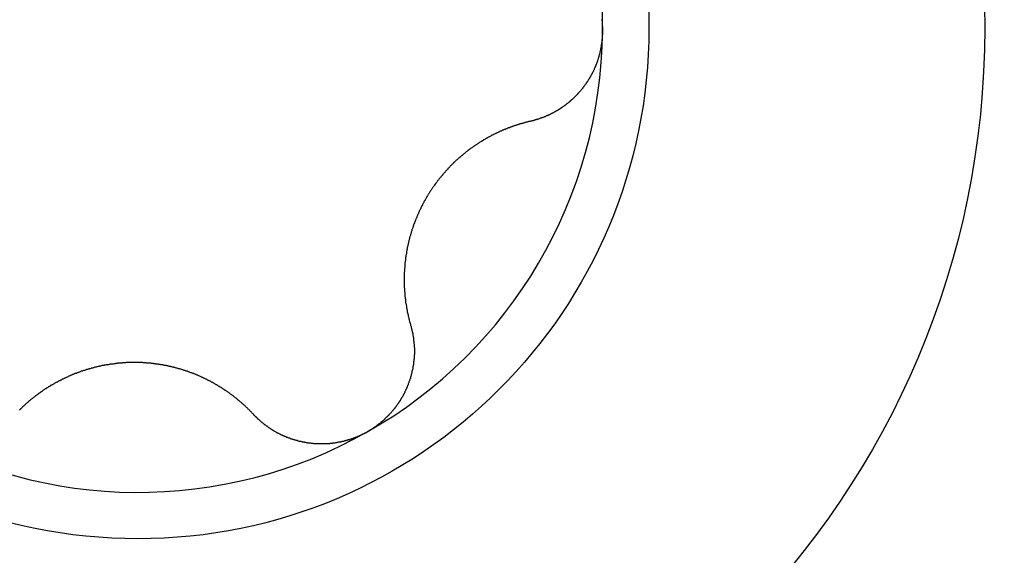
# Model space of a CAD drawing. Extents: x 1107 to 4046, y 937 to 3355.
# Tile 287 of 656: x 1151.41 to 1155.59, y 2060.97 to 2063.25. Entities that reach past the tile are written whole.
import ezdxf

# ---------------------------------------------------------------- set-up
doc = ezdxf.new("R2010")
doc.units = 0
doc.layers.add('KF_VIDA_L___C_RIGHT', color=7, linetype='CONTINUOUS')

# ---------------------------------------------------------------- blocks, each defined once
blk = doc.blocks.new('KF_VIDA_L___C_RIGHT')
at = {"layer": 'KF_VIDA_L___C_RIGHT'}
for points in [[(-432.828, 374.036, 0), (-432.828, 374.034, 0), (-432.828, 374.032, 0), (-432.827, 374.03, 0), (-432.827, 374.028, 0), (-432.827, 374.026, 0), (-432.827, 374.024, 0), (-432.826, 374.022, 0), (-432.826, 374.019, 0), (-432.826, 374.017, 0), (-432.826, 374.015, 0), (-432.826, 374.013, 0), (-432.826, 374.011, 0), (-432.826, 374.009, 0), (-432.825, 374.007, 0), (-432.825, 374.005, 0), (-432.825, 374.002, 0), (-432.825, 374, 0), (-432.825, 373.998, 0), (-432.825, 373.996, 0), (-432.825, 373.994, 0), (-432.825, 373.992, 0), (-432.825, 373.99, 0), (-432.825, 373.988, 0), (-432.825, 373.985, 0)], [(-432.825, 373.985, 0), (-432.825, 373.983, 0), (-432.825, 373.981, 0), (-432.825, 373.979, 0), (-432.825, 373.977, 0), (-432.825, 373.975, 0), (-432.825, 373.973, 0), (-432.825, 373.971, 0), (-432.826, 373.969, 0), (-432.826, 373.966, 0), (-432.826, 373.964, 0), (-432.826, 373.962, 0), (-432.826, 373.96, 0), (-432.826, 373.958, 0), (-432.826, 373.956, 0), (-432.827, 373.954, 0), (-432.827, 373.952, 0), (-432.827, 373.949, 0), (-432.827, 373.947, 0), (-432.827, 373.945, 0), (-432.828, 373.943, 0), (-432.828, 373.941, 0), (-432.828, 373.939, 0), (-432.829, 373.937, 0), (-432.829, 373.935, 0), (-432.829, 373.932, 0), (-432.829, 373.93, 0), (-432.83, 373.928, 0), (-432.83, 373.926, 0), (-432.83, 373.924, 0), (-432.831, 373.922, 0), (-432.831, 373.92, 0), (-432.832, 373.918, 0), (-432.832, 373.915, 0), (-432.832, 373.913, 0), (-432.833, 373.911, 0), (-432.833, 373.909, 0), (-432.834, 373.907, 0), (-432.834, 373.905, 0), (-432.835, 373.903, 0), (-432.835, 373.901, 0), (-432.836, 373.899, 0), (-432.836, 373.896, 0), (-432.837, 373.894, 0), (-432.837, 373.892, 0), (-432.838, 373.89, 0), (-432.838, 373.888, 0), (-432.839, 373.886, 0), (-432.839, 373.884, 0), (-432.84, 373.882, 0), (-432.84, 373.88, 0), (-432.841, 373.878, 0), (-432.842, 373.876, 0), (-432.842, 373.874, 0), (-432.843, 373.871, 0), (-432.844, 373.869, 0), (-432.844, 373.867, 0), (-432.845, 373.865, 0), (-432.846, 373.863, 0), (-432.846, 373.861, 0), (-432.847, 373.859, 0), (-432.848, 373.857, 0), (-432.848, 373.855, 0), (-432.849, 373.853, 0), (-432.85, 373.851, 0), (-432.851, 373.849, 0), (-432.851, 373.847, 0), (-432.852, 373.845, 0), (-432.853, 373.843, 0), (-432.854, 373.841, 0), (-432.855, 373.839, 0), (-432.855, 373.837, 0), (-432.856, 373.835, 0), (-432.857, 373.833, 0), (-432.858, 373.831, 0), (-432.859, 373.829, 0), (-432.86, 373.827, 0), (-432.86, 373.825, 0), (-432.861, 373.823, 0), (-432.862, 373.821, 0), (-432.863, 373.819, 0), (-432.864, 373.817, 0), (-432.865, 373.815, 0), (-432.866, 373.813, 0), (-432.867, 373.811, 0), (-432.868, 373.809, 0), (-432.869, 373.807, 0), (-432.87, 373.806, 0), (-432.871, 373.804, 0), (-432.872, 373.802, 0), (-432.873, 373.8, 0), (-432.874, 373.798, 0), (-432.875, 373.796, 0), (-432.876, 373.794, 0), (-432.877, 373.792, 0), (-432.878, 373.791, 0), (-432.879, 373.789, 0), (-432.88, 373.787, 0), (-432.881, 373.785, 0), (-432.883, 373.783, 0), (-432.884, 373.781, 0), (-432.885, 373.78, 0), (-432.886, 373.778, 0), (-432.887, 373.776, 0), (-432.888, 373.774, 0), (-432.889, 373.772, 0), (-432.891, 373.771, 0), (-432.892, 373.769, 0), (-432.893, 373.767, 0), (-432.894, 373.765, 0), (-432.895, 373.764, 0), (-432.897, 373.762, 0), (-432.898, 373.76, 0), (-432.899, 373.758, 0), (-432.9, 373.757, 0), (-432.902, 373.755, 0), (-432.903, 373.753, 0), (-432.904, 373.752, 0), (-432.905, 373.75, 0), (-432.907, 373.748, 0), (-432.908, 373.746, 0), (-432.909, 373.745, 0), (-432.911, 373.743, 0), (-432.912, 373.742, 0), (-432.913, 373.74, 0), (-432.915, 373.738, 0), (-432.916, 373.737, 0), (-432.917, 373.735, 0), (-432.919, 373.733, 0), (-432.92, 373.732, 0), (-432.921, 373.73, 0), (-432.923, 373.729, 0), (-432.924, 373.727, 0), (-432.925, 373.726, 0), (-432.927, 373.724, 0), (-432.928, 373.722, 0), (-432.93, 373.721, 0), (-432.931, 373.719, 0), (-432.932, 373.718, 0), (-432.934, 373.716, 0), (-432.935, 373.715, 0), (-432.937, 373.713, 0), (-432.938, 373.712, 0), (-432.94, 373.71, 0), (-432.941, 373.709, 0), (-432.942, 373.708, 0), (-432.944, 373.706, 0), (-432.945, 373.705, 0), (-432.947, 373.703, 0), (-432.948, 373.702, 0), (-432.95, 373.7, 0), (-432.951, 373.699, 0), (-432.953, 373.698, 0), (-432.954, 373.696, 0), (-432.956, 373.695, 0), (-432.957, 373.694, 0), (-432.959, 373.692, 0), (-432.96, 373.691, 0), (-432.962, 373.69, 0), (-432.963, 373.688, 0), (-432.965, 373.687, 0), (-432.966, 373.686, 0), (-432.968, 373.684, 0), (-432.969, 373.683, 0), (-432.971, 373.682, 0), (-432.972, 373.681, 0), (-432.974, 373.679, 0), (-432.976, 373.678, 0), (-432.977, 373.677, 0), (-432.979, 373.676, 0), (-432.98, 373.675, 0), (-432.982, 373.673, 0), (-432.983, 373.672, 0), (-432.985, 373.671, 0), (-432.987, 373.67, 0), (-432.988, 373.669, 0), (-432.99, 373.667, 0), (-432.991, 373.666, 0), (-432.993, 373.665, 0), (-432.995, 373.664, 0), (-432.996, 373.663, 0), (-432.998, 373.662, 0), (-432.999, 373.661, 0), (-433.001, 373.66, 0), (-433.003, 373.659, 0), (-433.004, 373.657, 0), (-433.006, 373.656, 0), (-433.008, 373.655, 0), (-433.009, 373.654, 0), (-433.011, 373.653, 0), (-433.013, 373.652, 0), (-433.014, 373.651, 0), (-433.016, 373.65, 0), (-433.018, 373.649, 0), (-433.02, 373.648, 0), (-433.021, 373.647, 0), (-433.023, 373.646, 0), (-433.025, 373.645, 0), (-433.026, 373.644, 0), (-433.028, 373.643, 0), (-433.03, 373.642, 0), (-433.032, 373.641, 0), (-433.033, 373.64, 0), (-433.035, 373.639, 0), (-433.037, 373.638, 0), (-433.039, 373.638, 0), (-433.04, 373.637, 0), (-433.042, 373.636, 0), (-433.044, 373.635, 0), (-433.046, 373.634, 0), (-433.048, 373.633, 0), (-433.049, 373.632, 0), (-433.051, 373.631, 0), (-433.053, 373.631, 0), (-433.055, 373.63, 0), (-433.057, 373.629, 0), (-433.058, 373.628, 0), (-433.06, 373.627, 0), (-433.062, 373.626, 0), (-433.064, 373.626, 0), (-433.066, 373.625, 0), (-433.068, 373.624, 0), (-433.069, 373.623, 0), (-433.071, 373.623, 0), (-433.073, 373.622, 0), (-433.075, 373.621, 0), (-433.077, 373.62, 0), (-433.079, 373.62, 0), (-433.08, 373.619, 0), (-433.082, 373.618, 0), (-433.084, 373.618, 0), (-433.086, 373.617, 0), (-433.088, 373.616, 0), (-433.09, 373.616, 0), (-433.092, 373.615, 0), (-433.094, 373.614, 0), (-433.095, 373.614, 0), (-433.097, 373.613, 0), (-433.099, 373.612, 0), (-433.101, 373.612, 0), (-433.103, 373.611, 0), (-433.105, 373.611, 0), (-433.107, 373.61, 0), (-433.109, 373.609, 0), (-433.111, 373.609, 0), (-433.113, 373.608, 0), (-433.114, 373.608, 0), (-433.116, 373.607, 0), (-433.118, 373.607, 0), (-433.12, 373.606, 0), (-433.122, 373.606, 0), (-433.124, 373.605, 0), (-433.126, 373.605, 0), (-433.128, 373.604, 0), (-433.13, 373.604, 0), (-433.132, 373.603, 0)], [(-433.132, 373.603, 0), (-433.134, 373.603, 0), (-433.136, 373.602, 0), (-433.139, 373.602, 0), (-433.141, 373.601, 0), (-433.143, 373.601, 0), (-433.146, 373.6, 0), (-433.148, 373.599, 0), (-433.15, 373.599, 0), (-433.153, 373.598, 0), (-433.155, 373.598, 0), (-433.157, 373.597, 0), (-433.16, 373.596, 0), (-433.162, 373.596, 0), (-433.164, 373.595, 0), (-433.167, 373.594, 0), (-433.169, 373.594, 0), (-433.171, 373.593, 0), (-433.174, 373.592, 0), (-433.176, 373.592, 0), (-433.178, 373.591, 0), (-433.181, 373.59, 0), (-433.183, 373.59, 0), (-433.185, 373.589, 0), (-433.187, 373.588, 0), (-433.19, 373.587, 0), (-433.192, 373.587, 0), (-433.194, 373.586, 0), (-433.197, 373.585, 0), (-433.199, 373.584, 0), (-433.201, 373.584, 0), (-433.203, 373.583, 0), (-433.206, 373.582, 0), (-433.208, 373.581, 0), (-433.21, 373.58, 0), (-433.212, 373.58, 0), (-433.215, 373.579, 0), (-433.217, 373.578, 0), (-433.219, 373.577, 0), (-433.221, 373.576, 0), (-433.224, 373.575, 0), (-433.226, 373.575, 0), (-433.228, 373.574, 0), (-433.23, 373.573, 0), (-433.232, 373.572, 0), (-433.235, 373.571, 0), (-433.237, 373.57, 0), (-433.239, 373.569, 0), (-433.241, 373.568, 0), (-433.243, 373.568, 0), (-433.246, 373.567, 0), (-433.248, 373.566, 0), (-433.25, 373.565, 0), (-433.252, 373.564, 0), (-433.254, 373.563, 0), (-433.256, 373.562, 0), (-433.259, 373.561, 0), (-433.261, 373.56, 0), (-433.263, 373.559, 0), (-433.265, 373.558, 0), (-433.267, 373.557, 0), (-433.269, 373.556, 0), (-433.271, 373.555, 0), (-433.274, 373.554, 0), (-433.276, 373.553, 0), (-433.278, 373.552, 0), (-433.28, 373.551, 0), (-433.282, 373.55, 0), (-433.284, 373.549, 0), (-433.286, 373.548, 0), (-433.288, 373.547, 0), (-433.29, 373.546, 0), (-433.293, 373.545, 0), (-433.295, 373.544, 0), (-433.297, 373.543, 0), (-433.299, 373.541, 0), (-433.301, 373.54, 0), (-433.303, 373.539, 0), (-433.305, 373.538, 0), (-433.307, 373.537, 0), (-433.31, 373.536, 0), (-433.312, 373.535, 0), (-433.314, 373.533, 0), (-433.316, 373.532, 0), (-433.318, 373.531, 0), (-433.32, 373.53, 0), (-433.322, 373.529, 0), (-433.324, 373.527, 0), (-433.326, 373.526, 0), (-433.329, 373.525, 0), (-433.331, 373.524, 0), (-433.333, 373.522, 0), (-433.335, 373.521, 0), (-433.337, 373.52, 0), (-433.339, 373.518, 0), (-433.341, 373.517, 0), (-433.343, 373.516, 0), (-433.346, 373.514, 0), (-433.348, 373.513, 0), (-433.35, 373.512, 0), (-433.352, 373.51, 0), (-433.354, 373.509, 0), (-433.356, 373.508, 0), (-433.358, 373.506, 0), (-433.36, 373.505, 0), (-433.362, 373.503, 0), (-433.365, 373.502, 0), (-433.367, 373.501, 0), (-433.369, 373.499, 0), (-433.371, 373.498, 0), (-433.373, 373.496, 0), (-433.375, 373.495, 0), (-433.377, 373.493, 0), (-433.379, 373.492, 0), (-433.381, 373.49, 0), (-433.383, 373.489, 0), (-433.386, 373.487, 0), (-433.388, 373.486, 0), (-433.39, 373.484, 0), (-433.392, 373.483, 0), (-433.394, 373.481, 0), (-433.396, 373.48, 0), (-433.398, 373.478, 0), (-433.4, 373.476, 0), (-433.402, 373.475, 0), (-433.404, 373.473, 0), (-433.406, 373.472, 0), (-433.408, 373.47, 0), (-433.41, 373.468, 0), (-433.412, 373.467, 0), (-433.414, 373.465, 0), (-433.416, 373.463, 0), (-433.418, 373.462, 0), (-433.42, 373.46, 0), (-433.422, 373.458, 0), (-433.424, 373.457, 0), (-433.426, 373.455, 0), (-433.428, 373.453, 0), (-433.43, 373.452, 0), (-433.432, 373.45, 0), (-433.434, 373.448, 0), (-433.436, 373.446, 0), (-433.438, 373.445, 0), (-433.44, 373.443, 0), (-433.442, 373.441, 0), (-433.444, 373.439, 0), (-433.446, 373.438, 0), (-433.448, 373.436, 0), (-433.45, 373.434, 0), (-433.452, 373.432, 0), (-433.454, 373.43, 0), (-433.456, 373.429, 0), (-433.458, 373.427, 0), (-433.459, 373.425, 0), (-433.461, 373.423, 0), (-433.463, 373.421, 0), (-433.465, 373.419, 0), (-433.467, 373.417, 0), (-433.469, 373.415, 0), (-433.471, 373.414, 0), (-433.473, 373.412, 0), (-433.474, 373.41, 0), (-433.476, 373.408, 0), (-433.478, 373.406, 0), (-433.48, 373.404, 0), (-433.482, 373.402, 0), (-433.483, 373.4, 0), (-433.485, 373.398, 0), (-433.487, 373.396, 0), (-433.489, 373.394, 0), (-433.491, 373.392, 0), (-433.492, 373.39, 0), (-433.494, 373.388, 0), (-433.496, 373.386, 0), (-433.498, 373.384, 0), (-433.499, 373.382, 0), (-433.501, 373.38, 0), (-433.503, 373.378, 0), (-433.505, 373.376, 0), (-433.506, 373.374, 0), (-433.508, 373.372, 0), (-433.51, 373.37, 0), (-433.511, 373.368, 0), (-433.513, 373.366, 0), (-433.515, 373.364, 0), (-433.516, 373.362, 0), (-433.518, 373.36, 0), (-433.52, 373.358, 0), (-433.521, 373.356, 0), (-433.523, 373.354, 0), (-433.525, 373.352, 0), (-433.526, 373.35, 0), (-433.528, 373.347, 0), (-433.529, 373.345, 0), (-433.531, 373.343, 0), (-433.532, 373.341, 0), (-433.534, 373.339, 0), (-433.536, 373.337, 0), (-433.537, 373.335, 0), (-433.539, 373.333, 0), (-433.54, 373.331, 0), (-433.542, 373.328, 0), (-433.543, 373.326, 0), (-433.545, 373.324, 0), (-433.546, 373.322, 0), (-433.548, 373.32, 0), (-433.549, 373.318, 0), (-433.551, 373.316, 0), (-433.552, 373.313, 0), (-433.553, 373.311, 0), (-433.555, 373.309, 0), (-433.556, 373.307, 0), (-433.558, 373.305, 0), (-433.559, 373.303, 0), (-433.561, 373.3, 0), (-433.562, 373.298, 0), (-433.563, 373.296, 0), (-433.565, 373.294, 0), (-433.566, 373.292, 0), (-433.567, 373.289, 0), (-433.569, 373.287, 0), (-433.57, 373.285, 0), (-433.571, 373.283, 0), (-433.573, 373.281, 0), (-433.574, 373.279, 0), (-433.575, 373.276, 0), (-433.576, 373.274, 0), (-433.578, 373.272, 0), (-433.579, 373.27, 0), (-433.58, 373.267, 0), (-433.581, 373.265, 0), (-433.583, 373.263, 0), (-433.584, 373.261, 0), (-433.585, 373.258, 0), (-433.586, 373.256, 0), (-433.588, 373.254, 0), (-433.589, 373.252, 0), (-433.59, 373.249, 0), (-433.591, 373.247, 0), (-433.592, 373.245, 0), (-433.594, 373.242, 0), (-433.595, 373.24, 0), (-433.596, 373.238, 0), (-433.597, 373.235, 0), (-433.598, 373.233, 0), (-433.599, 373.231, 0), (-433.6, 373.228, 0), (-433.602, 373.226, 0), (-433.603, 373.224, 0), (-433.604, 373.221, 0), (-433.605, 373.219, 0), (-433.606, 373.217, 0), (-433.607, 373.214, 0), (-433.608, 373.212, 0), (-433.609, 373.209, 0), (-433.61, 373.207, 0), (-433.611, 373.204, 0), (-433.612, 373.202, 0), (-433.613, 373.2, 0), (-433.614, 373.197, 0), (-433.615, 373.195, 0), (-433.616, 373.192, 0), (-433.617, 373.19, 0), (-433.618, 373.187, 0), (-433.619, 373.185, 0), (-433.62, 373.183, 0), (-433.621, 373.18, 0), (-433.622, 373.178, 0), (-433.623, 373.175, 0), (-433.624, 373.173, 0), (-433.625, 373.17, 0), (-433.626, 373.168, 0), (-433.627, 373.165, 0), (-433.628, 373.163, 0), (-433.629, 373.16, 0), (-433.63, 373.158, 0), (-433.63, 373.155, 0), (-433.631, 373.153, 0), (-433.632, 373.15, 0), (-433.633, 373.148, 0), (-433.634, 373.145, 0), (-433.635, 373.143, 0), (-433.636, 373.14, 0), (-433.636, 373.138, 0), (-433.637, 373.135, 0), (-433.638, 373.132, 0), (-433.639, 373.13, 0), (-433.639, 373.127, 0), (-433.64, 373.125, 0), (-433.641, 373.122, 0), (-433.642, 373.12, 0), (-433.642, 373.117, 0), (-433.643, 373.115, 0), (-433.644, 373.112, 0), (-433.645, 373.11, 0), (-433.645, 373.107, 0), (-433.646, 373.104, 0), (-433.647, 373.102, 0), (-433.647, 373.099, 0), (-433.648, 373.097, 0), (-433.649, 373.094, 0), (-433.649, 373.092, 0), (-433.65, 373.089, 0), (-433.65, 373.086, 0), (-433.651, 373.084, 0), (-433.652, 373.081, 0), (-433.652, 373.079, 0), (-433.653, 373.076, 0), (-433.653, 373.074, 0), (-433.654, 373.071, 0), (-433.654, 373.068, 0), (-433.655, 373.066, 0), (-433.655, 373.063, 0), (-433.656, 373.061, 0), (-433.656, 373.058, 0), (-433.657, 373.056, 0), (-433.657, 373.053, 0), (-433.658, 373.05, 0), (-433.658, 373.048, 0), (-433.659, 373.045, 0), (-433.659, 373.043, 0), (-433.659, 373.04, 0), (-433.66, 373.038, 0), (-433.66, 373.035, 0), (-433.661, 373.032, 0), (-433.661, 373.03, 0), (-433.661, 373.027, 0), (-433.662, 373.025, 0), (-433.662, 373.022, 0), (-433.662, 373.02, 0), (-433.663, 373.017, 0), (-433.663, 373.015, 0), (-433.663, 373.012, 0), (-433.664, 373.009, 0), (-433.664, 373.007, 0), (-433.664, 373.004, 0), (-433.665, 373.002, 0), (-433.665, 372.999, 0), (-433.665, 372.997, 0), (-433.665, 372.994, 0), (-433.666, 372.992, 0), (-433.666, 372.989, 0), (-433.666, 372.987, 0), (-433.666, 372.984, 0), (-433.666, 372.982, 0), (-433.667, 372.979, 0), (-433.667, 372.977, 0), (-433.667, 372.974, 0), (-433.667, 372.971, 0), (-433.667, 372.969, 0), (-433.667, 372.966, 0), (-433.667, 372.964, 0), (-433.668, 372.961, 0), (-433.668, 372.959, 0), (-433.668, 372.956, 0), (-433.668, 372.954, 0), (-433.668, 372.952, 0), (-433.668, 372.949, 0), (-433.668, 372.947, 0), (-433.668, 372.944, 0), (-433.668, 372.942, 0), (-433.668, 372.939, 0), (-433.668, 372.937, 0), (-433.668, 372.934, 0), (-433.668, 372.932, 0), (-433.668, 372.929, 0), (-433.668, 372.927, 0), (-433.668, 372.925, 0), (-433.668, 372.922, 0), (-433.668, 372.92, 0), (-433.668, 372.917, 0), (-433.668, 372.915, 0), (-433.668, 372.913, 0), (-433.668, 372.91, 0), (-433.668, 372.908, 0), (-433.668, 372.905, 0), (-433.668, 372.903, 0), (-433.668, 372.901, 0), (-433.668, 372.898, 0), (-433.668, 372.896, 0), (-433.667, 372.894, 0), (-433.667, 372.891, 0), (-433.667, 372.889, 0), (-433.667, 372.887, 0), (-433.667, 372.884, 0), (-433.667, 372.882, 0), (-433.667, 372.88, 0), (-433.666, 372.877, 0), (-433.666, 372.875, 0), (-433.666, 372.873, 0), (-433.666, 372.87, 0), (-433.666, 372.868, 0), (-433.665, 372.866, 0), (-433.665, 372.863, 0), (-433.665, 372.861, 0), (-433.665, 372.858, 0), (-433.664, 372.856, 0), (-433.664, 372.854, 0), (-433.664, 372.851, 0), (-433.664, 372.849, 0), (-433.663, 372.847, 0), (-433.663, 372.844, 0), (-433.663, 372.842, 0), (-433.663, 372.84, 0), (-433.662, 372.837, 0), (-433.662, 372.835, 0), (-433.662, 372.833, 0), (-433.661, 372.83, 0), (-433.661, 372.828, 0), (-433.66, 372.825, 0), (-433.66, 372.823, 0), (-433.66, 372.821, 0), (-433.659, 372.818, 0), (-433.659, 372.816, 0), (-433.659, 372.814, 0), (-433.658, 372.811, 0), (-433.658, 372.809, 0), (-433.657, 372.807, 0), (-433.657, 372.804, 0), (-433.656, 372.802, 0), (-433.656, 372.8, 0), (-433.656, 372.797, 0), (-433.655, 372.795, 0), (-433.655, 372.792, 0), (-433.654, 372.79, 0), (-433.654, 372.788, 0), (-433.653, 372.785, 0), (-433.653, 372.783, 0), (-433.652, 372.781, 0), (-433.652, 372.778, 0), (-433.651, 372.776, 0), (-433.651, 372.774, 0), (-433.65, 372.771, 0), (-433.649, 372.769, 0), (-433.649, 372.767, 0), (-433.648, 372.764, 0), (-433.648, 372.762, 0), (-433.647, 372.76, 0), (-433.647, 372.757, 0), (-433.646, 372.755, 0), (-433.645, 372.753, 0), (-433.645, 372.75, 0), (-433.644, 372.748, 0), (-433.643, 372.746, 0), (-433.643, 372.743, 0), (-433.642, 372.741, 0), (-433.642, 372.739, 0), (-433.641, 372.736, 0)], [(-433.641, 372.736, 0), (-433.64, 372.734, 0), (-433.64, 372.733, 0), (-433.639, 372.731, 0), (-433.639, 372.729, 0), (-433.638, 372.727, 0), (-433.638, 372.725, 0), (-433.637, 372.723, 0), (-433.637, 372.721, 0), (-433.636, 372.719, 0), (-433.636, 372.717, 0), (-433.635, 372.715, 0), (-433.635, 372.713, 0), (-433.634, 372.711, 0), (-433.634, 372.709, 0), (-433.634, 372.708, 0), (-433.633, 372.706, 0), (-433.633, 372.704, 0), (-433.632, 372.702, 0), (-433.632, 372.7, 0), (-433.632, 372.698, 0), (-433.631, 372.696, 0), (-433.631, 372.694, 0), (-433.631, 372.692, 0), (-433.63, 372.69, 0), (-433.63, 372.688, 0), (-433.63, 372.686, 0), (-433.629, 372.684, 0), (-433.629, 372.682, 0), (-433.629, 372.68, 0), (-433.629, 372.678, 0), (-433.628, 372.676, 0), (-433.628, 372.674, 0), (-433.628, 372.672, 0), (-433.628, 372.67, 0), (-433.627, 372.668, 0), (-433.627, 372.666, 0), (-433.627, 372.664, 0), (-433.627, 372.662, 0), (-433.627, 372.66, 0), (-433.627, 372.658, 0), (-433.626, 372.656, 0), (-433.626, 372.654, 0), (-433.626, 372.652, 0), (-433.626, 372.65, 0), (-433.626, 372.648, 0), (-433.626, 372.646, 0), (-433.626, 372.644, 0), (-433.626, 372.642, 0), (-433.625, 372.64, 0), (-433.625, 372.638, 0), (-433.625, 372.636, 0), (-433.625, 372.634, 0), (-433.625, 372.633, 0), (-433.625, 372.631, 0), (-433.625, 372.629, 0), (-433.625, 372.627, 0), (-433.625, 372.625, 0), (-433.625, 372.623, 0), (-433.625, 372.621, 0), (-433.625, 372.619, 0), (-433.625, 372.617, 0), (-433.625, 372.615, 0), (-433.625, 372.613, 0), (-433.625, 372.611, 0), (-433.626, 372.609, 0), (-433.626, 372.607, 0), (-433.626, 372.605, 0), (-433.626, 372.603, 0), (-433.626, 372.601, 0), (-433.626, 372.599, 0), (-433.626, 372.597, 0), (-433.626, 372.595, 0), (-433.626, 372.593, 0), (-433.627, 372.591, 0), (-433.627, 372.589, 0), (-433.627, 372.587, 0), (-433.627, 372.585, 0), (-433.627, 372.583, 0), (-433.628, 372.581, 0), (-433.628, 372.579, 0), (-433.628, 372.577, 0), (-433.628, 372.575, 0), (-433.629, 372.573, 0), (-433.629, 372.571, 0), (-433.629, 372.569, 0), (-433.629, 372.567, 0), (-433.63, 372.566, 0), (-433.63, 372.564, 0), (-433.63, 372.562, 0), (-433.631, 372.56, 0), (-433.631, 372.558, 0), (-433.631, 372.556, 0), (-433.632, 372.554, 0), (-433.632, 372.552, 0), (-433.632, 372.55, 0), (-433.633, 372.548, 0), (-433.633, 372.546, 0), (-433.634, 372.544, 0), (-433.634, 372.542, 0), (-433.635, 372.54, 0), (-433.635, 372.538, 0), (-433.635, 372.536, 0), (-433.636, 372.534, 0), (-433.636, 372.532, 0), (-433.637, 372.53, 0), (-433.637, 372.528, 0), (-433.638, 372.526, 0), (-433.638, 372.524, 0), (-433.639, 372.522, 0), (-433.64, 372.52, 0), (-433.64, 372.518, 0), (-433.641, 372.516, 0), (-433.641, 372.514, 0), (-433.642, 372.512, 0), (-433.642, 372.51, 0), (-433.643, 372.508, 0), (-433.644, 372.506, 0), (-433.644, 372.505, 0), (-433.645, 372.503, 0), (-433.646, 372.501, 0), (-433.646, 372.499, 0), (-433.647, 372.497, 0), (-433.648, 372.495, 0), (-433.648, 372.493, 0), (-433.649, 372.491, 0), (-433.65, 372.489, 0), (-433.651, 372.487, 0), (-433.651, 372.485, 0), (-433.652, 372.483, 0), (-433.653, 372.481, 0), (-433.654, 372.479, 0), (-433.654, 372.477, 0), (-433.655, 372.475, 0), (-433.656, 372.473, 0), (-433.657, 372.471, 0), (-433.658, 372.469, 0), (-433.658, 372.467, 0), (-433.659, 372.465, 0), (-433.66, 372.463, 0), (-433.661, 372.462, 0), (-433.662, 372.46, 0), (-433.663, 372.458, 0), (-433.664, 372.456, 0), (-433.665, 372.454, 0), (-433.666, 372.452, 0), (-433.666, 372.45, 0), (-433.667, 372.448, 0), (-433.668, 372.446, 0), (-433.669, 372.444, 0), (-433.67, 372.442, 0), (-433.671, 372.441, 0), (-433.672, 372.439, 0), (-433.673, 372.437, 0), (-433.674, 372.435, 0), (-433.675, 372.433, 0), (-433.676, 372.431, 0), (-433.678, 372.429, 0), (-433.679, 372.427, 0), (-433.68, 372.426, 0), (-433.681, 372.424, 0), (-433.682, 372.422, 0), (-433.683, 372.42, 0), (-433.684, 372.418, 0), (-433.685, 372.416, 0), (-433.686, 372.415, 0), (-433.687, 372.413, 0), (-433.689, 372.411, 0), (-433.69, 372.409, 0), (-433.691, 372.407, 0), (-433.692, 372.406, 0), (-433.693, 372.404, 0), (-433.695, 372.402, 0), (-433.696, 372.4, 0), (-433.697, 372.399, 0), (-433.698, 372.397, 0), (-433.7, 372.395, 0), (-433.701, 372.393, 0), (-433.702, 372.392, 0), (-433.703, 372.39, 0), (-433.705, 372.388, 0), (-433.706, 372.386, 0), (-433.707, 372.385, 0), (-433.709, 372.383, 0), (-433.71, 372.381, 0), (-433.711, 372.38, 0), (-433.713, 372.378, 0), (-433.714, 372.376, 0), (-433.715, 372.375, 0), (-433.717, 372.373, 0), (-433.718, 372.371, 0), (-433.72, 372.37, 0), (-433.721, 372.368, 0), (-433.722, 372.366, 0), (-433.724, 372.365, 0), (-433.725, 372.363, 0), (-433.727, 372.361, 0), (-433.728, 372.36, 0), (-433.73, 372.358, 0), (-433.731, 372.357, 0), (-433.733, 372.355, 0), (-433.734, 372.354, 0), (-433.736, 372.352, 0), (-433.737, 372.35, 0), (-433.739, 372.349, 0), (-433.74, 372.347, 0), (-433.742, 372.346, 0), (-433.743, 372.344, 0), (-433.745, 372.343, 0), (-433.746, 372.341, 0), (-433.748, 372.34, 0), (-433.75, 372.338, 0), (-433.751, 372.337, 0), (-433.753, 372.335, 0), (-433.754, 372.334, 0), (-433.756, 372.332, 0), (-433.758, 372.331, 0), (-433.759, 372.33, 0), (-433.761, 372.328, 0), (-433.762, 372.327, 0), (-433.764, 372.325, 0), (-433.766, 372.324, 0), (-433.767, 372.323, 0), (-433.769, 372.321, 0), (-433.771, 372.32, 0), (-433.772, 372.318, 0), (-433.774, 372.317, 0), (-433.776, 372.316, 0), (-433.777, 372.314, 0), (-433.779, 372.313, 0), (-433.781, 372.312, 0), (-433.782, 372.31, 0), (-433.784, 372.309, 0), (-433.786, 372.308, 0), (-433.788, 372.307, 0), (-433.789, 372.305, 0), (-433.791, 372.304, 0), (-433.793, 372.303, 0), (-433.795, 372.302, 0), (-433.796, 372.3, 0), (-433.798, 372.299, 0), (-433.8, 372.298, 0), (-433.802, 372.297, 0), (-433.803, 372.296, 0), (-433.805, 372.295, 0), (-433.807, 372.293, 0), (-433.809, 372.292, 0), (-433.811, 372.291, 0), (-433.812, 372.29, 0), (-433.814, 372.289, 0), (-433.816, 372.288, 0), (-433.818, 372.287, 0), (-433.82, 372.286, 0), (-433.821, 372.284, 0), (-433.823, 372.283, 0), (-433.825, 372.282, 0)], [(-434.309, 372.357, 0), (-434.311, 372.359, 0), (-434.313, 372.36, 0), (-434.314, 372.362, 0), (-434.316, 372.364, 0), (-434.318, 372.366, 0), (-434.319, 372.367, 0), (-434.321, 372.369, 0), (-434.323, 372.371, 0), (-434.324, 372.373, 0), (-434.326, 372.374, 0), (-434.328, 372.376, 0), (-434.329, 372.378, 0), (-434.331, 372.379, 0), (-434.333, 372.381, 0), (-434.335, 372.383, 0), (-434.336, 372.384, 0), (-434.338, 372.386, 0), (-434.34, 372.388, 0), (-434.342, 372.389, 0), (-434.343, 372.391, 0), (-434.345, 372.393, 0), (-434.347, 372.394, 0), (-434.349, 372.396, 0), (-434.35, 372.398, 0), (-434.352, 372.399, 0), (-434.354, 372.401, 0), (-434.356, 372.402, 0), (-434.358, 372.404, 0), (-434.359, 372.406, 0), (-434.361, 372.407, 0), (-434.363, 372.409, 0), (-434.365, 372.41, 0), (-434.367, 372.412, 0), (-434.368, 372.413, 0), (-434.37, 372.415, 0), (-434.372, 372.416, 0), (-434.374, 372.418, 0), (-434.376, 372.419, 0), (-434.378, 372.421, 0), (-434.379, 372.423, 0), (-434.381, 372.424, 0), (-434.383, 372.426, 0), (-434.385, 372.427, 0), (-434.387, 372.428, 0), (-434.389, 372.43, 0), (-434.391, 372.431, 0), (-434.393, 372.433, 0), (-434.394, 372.434, 0), (-434.396, 372.436, 0), (-434.398, 372.437, 0), (-434.4, 372.439, 0), (-434.402, 372.44, 0), (-434.404, 372.441, 0), (-434.406, 372.443, 0), (-434.408, 372.444, 0), (-434.41, 372.446, 0), (-434.411, 372.447, 0), (-434.413, 372.448, 0), (-434.415, 372.45, 0), (-434.417, 372.451, 0), (-434.419, 372.452, 0), (-434.421, 372.454, 0), (-434.423, 372.455, 0), (-434.425, 372.456, 0), (-434.427, 372.458, 0), (-434.429, 372.459, 0), (-434.431, 372.46, 0), (-434.433, 372.462, 0), (-434.435, 372.463, 0), (-434.437, 372.464, 0), (-434.439, 372.466, 0), (-434.441, 372.467, 0), (-434.443, 372.468, 0), (-434.445, 372.469, 0), (-434.447, 372.471, 0), (-434.449, 372.472, 0), (-434.451, 372.473, 0), (-434.453, 372.475, 0), (-434.455, 372.476, 0), (-434.457, 372.477, 0), (-434.459, 372.478, 0), (-434.461, 372.48, 0), (-434.463, 372.481, 0), (-434.465, 372.482, 0), (-434.467, 372.483, 0), (-434.469, 372.484, 0), (-434.472, 372.486, 0), (-434.474, 372.487, 0), (-434.476, 372.488, 0), (-434.478, 372.489, 0), (-434.48, 372.491, 0), (-434.482, 372.492, 0), (-434.485, 372.493, 0), (-434.487, 372.494, 0), (-434.489, 372.495, 0), (-434.491, 372.496, 0), (-434.493, 372.498, 0), (-434.496, 372.499, 0), (-434.498, 372.5, 0), (-434.5, 372.501, 0), (-434.502, 372.502, 0), (-434.505, 372.503, 0), (-434.507, 372.505, 0), (-434.509, 372.506, 0), (-434.511, 372.507, 0), (-434.514, 372.508, 0), (-434.516, 372.509, 0), (-434.518, 372.51, 0), (-434.52, 372.511, 0), (-434.523, 372.512, 0), (-434.525, 372.513, 0), (-434.527, 372.514, 0), (-434.53, 372.515, 0), (-434.532, 372.517, 0), (-434.534, 372.518, 0), (-434.537, 372.519, 0), (-434.539, 372.52, 0), (-434.542, 372.521, 0), (-434.544, 372.522, 0), (-434.546, 372.523, 0), (-434.549, 372.524, 0), (-434.551, 372.525, 0), (-434.553, 372.526, 0), (-434.556, 372.527, 0), (-434.558, 372.528, 0), (-434.561, 372.529, 0), (-434.563, 372.53, 0), (-434.565, 372.531, 0), (-434.568, 372.532, 0), (-434.57, 372.532, 0), (-434.573, 372.533, 0), (-434.575, 372.534, 0), (-434.578, 372.535, 0), (-434.58, 372.536, 0), (-434.583, 372.537, 0), (-434.585, 372.538, 0), (-434.588, 372.539, 0), (-434.59, 372.54, 0), (-434.593, 372.54, 0), (-434.595, 372.541, 0), (-434.598, 372.542, 0), (-434.6, 372.543, 0), (-434.603, 372.544, 0), (-434.605, 372.545, 0), (-434.608, 372.545, 0), (-434.61, 372.546, 0), (-434.613, 372.547, 0), (-434.615, 372.548, 0), (-434.618, 372.549, 0), (-434.62, 372.549, 0), (-434.623, 372.55, 0), (-434.625, 372.551, 0), (-434.628, 372.551, 0), (-434.63, 372.552, 0), (-434.633, 372.553, 0), (-434.635, 372.554, 0), (-434.638, 372.554, 0), (-434.641, 372.555, 0), (-434.643, 372.556, 0), (-434.646, 372.556, 0), (-434.648, 372.557, 0), (-434.651, 372.557, 0), (-434.653, 372.558, 0), (-434.656, 372.559, 0), (-434.659, 372.559, 0), (-434.661, 372.56, 0), (-434.664, 372.561, 0), (-434.666, 372.561, 0), (-434.669, 372.562, 0), (-434.672, 372.562, 0), (-434.674, 372.563, 0), (-434.677, 372.563, 0), (-434.679, 372.564, 0), (-434.682, 372.564, 0), (-434.685, 372.565, 0), (-434.687, 372.565, 0), (-434.69, 372.566, 0), (-434.692, 372.566, 0), (-434.695, 372.567, 0), (-434.698, 372.567, 0), (-434.7, 372.568, 0), (-434.703, 372.568, 0), (-434.706, 372.569, 0), (-434.708, 372.569, 0), (-434.711, 372.569, 0), (-434.713, 372.57, 0), (-434.716, 372.57, 0), (-434.719, 372.57, 0), (-434.721, 372.571, 0), (-434.724, 372.571, 0), (-434.726, 372.572, 0), (-434.729, 372.572, 0), (-434.732, 372.572, 0), (-434.734, 372.573, 0), (-434.737, 372.573, 0), (-434.739, 372.573, 0), (-434.742, 372.573, 0), (-434.745, 372.574, 0), (-434.747, 372.574, 0), (-434.75, 372.574, 0), (-434.752, 372.574, 0), (-434.755, 372.575, 0), (-434.758, 372.575, 0), (-434.76, 372.575, 0), (-434.763, 372.575, 0), (-434.765, 372.576, 0), (-434.768, 372.576, 0), (-434.771, 372.576, 0), (-434.773, 372.576, 0), (-434.776, 372.576, 0), (-434.778, 372.576, 0), (-434.781, 372.577, 0), (-434.784, 372.577, 0), (-434.786, 372.577, 0), (-434.789, 372.577, 0), (-434.791, 372.577, 0), (-434.794, 372.577, 0), (-434.796, 372.577, 0), (-434.799, 372.577, 0), (-434.802, 372.577, 0), (-434.804, 372.577, 0), (-434.807, 372.577, 0), (-434.809, 372.577, 0), (-434.812, 372.577, 0), (-434.814, 372.577, 0), (-434.817, 372.577, 0), (-434.819, 372.577, 0), (-434.822, 372.577, 0), (-434.824, 372.577, 0), (-434.827, 372.577, 0), (-434.83, 372.577, 0), (-434.832, 372.577, 0), (-434.835, 372.577, 0), (-434.837, 372.577, 0), (-434.84, 372.577, 0), (-434.842, 372.577, 0), (-434.845, 372.577, 0), (-434.848, 372.577, 0), (-434.85, 372.577, 0), (-434.853, 372.576, 0), (-434.855, 372.576, 0), (-434.858, 372.576, 0), (-434.861, 372.576, 0), (-434.863, 372.576, 0), (-434.866, 372.576, 0), (-434.868, 372.575, 0), (-434.871, 372.575, 0), (-434.874, 372.575, 0), (-434.876, 372.575, 0), (-434.879, 372.574, 0), (-434.882, 372.574, 0), (-434.884, 372.574, 0), (-434.887, 372.574, 0), (-434.889, 372.573, 0), (-434.892, 372.573, 0), (-434.895, 372.573, 0), (-434.897, 372.572, 0), (-434.9, 372.572, 0), (-434.902, 372.572, 0), (-434.905, 372.571, 0), (-434.908, 372.571, 0), (-434.91, 372.571, 0), (-434.913, 372.57, 0), (-434.916, 372.57, 0), (-434.918, 372.57, 0), (-434.921, 372.569, 0), (-434.923, 372.569, 0), (-434.926, 372.568, 0), (-434.929, 372.568, 0), (-434.931, 372.568, 0), (-434.934, 372.567, 0), (-434.936, 372.567, 0), (-434.939, 372.566, 0), (-434.942, 372.566, 0), (-434.944, 372.565, 0), (-434.947, 372.565, 0), (-434.95, 372.564, 0), (-434.952, 372.564, 0), (-434.955, 372.563, 0), (-434.957, 372.563, 0), (-434.96, 372.562, 0), (-434.963, 372.562, 0), (-434.965, 372.561, 0), (-434.968, 372.56, 0), (-434.97, 372.56, 0), (-434.973, 372.559, 0), (-434.975, 372.559, 0), (-434.978, 372.558, 0), (-434.981, 372.557, 0), (-434.983, 372.557, 0), (-434.986, 372.556, 0), (-434.988, 372.555, 0), (-434.991, 372.555, 0), (-434.993, 372.554, 0), (-434.996, 372.553, 0), (-434.999, 372.553, 0), (-435.001, 372.552, 0), (-435.004, 372.551, 0), (-435.006, 372.551, 0), (-435.009, 372.55, 0), (-435.011, 372.549, 0), (-435.014, 372.548, 0), (-435.016, 372.548, 0), (-435.019, 372.547, 0), (-435.021, 372.546, 0), (-435.024, 372.545, 0), (-435.026, 372.544, 0), (-435.029, 372.544, 0), (-435.031, 372.543, 0), (-435.034, 372.542, 0), (-435.036, 372.541, 0), (-435.039, 372.54, 0), (-435.041, 372.54, 0), (-435.044, 372.539, 0), (-435.046, 372.538, 0), (-435.049, 372.537, 0), (-435.051, 372.536, 0), (-435.054, 372.535, 0), (-435.056, 372.534, 0), (-435.059, 372.533, 0), (-435.061, 372.532, 0), (-435.063, 372.531, 0), (-435.066, 372.53, 0), (-435.068, 372.53, 0), (-435.071, 372.529, 0), (-435.073, 372.528, 0), (-435.075, 372.527, 0), (-435.078, 372.526, 0), (-435.08, 372.525, 0), (-435.083, 372.524, 0), (-435.085, 372.523, 0), (-435.087, 372.522, 0), (-435.09, 372.521, 0), (-435.092, 372.52, 0), (-435.094, 372.519, 0), (-435.097, 372.518, 0), (-435.099, 372.517, 0), (-435.101, 372.515, 0), (-435.104, 372.514, 0), (-435.106, 372.513, 0), (-435.108, 372.512, 0), (-435.111, 372.511, 0), (-435.113, 372.51, 0), (-435.115, 372.509, 0), (-435.117, 372.508, 0), (-435.12, 372.507, 0), (-435.122, 372.506, 0), (-435.124, 372.505, 0), (-435.126, 372.503, 0), (-435.129, 372.502, 0), (-435.131, 372.501, 0), (-435.133, 372.5, 0), (-435.135, 372.499, 0), (-435.138, 372.498, 0), (-435.14, 372.497, 0), (-435.142, 372.495, 0), (-435.144, 372.494, 0), (-435.146, 372.493, 0), (-435.149, 372.492, 0), (-435.151, 372.491, 0), (-435.153, 372.49, 0), (-435.155, 372.488, 0), (-435.157, 372.487, 0), (-435.159, 372.486, 0), (-435.161, 372.485, 0), (-435.163, 372.483, 0), (-435.166, 372.482, 0), (-435.168, 372.481, 0), (-435.17, 372.48, 0), (-435.172, 372.479, 0), (-435.174, 372.477, 0), (-435.176, 372.476, 0), (-435.178, 372.475, 0), (-435.18, 372.474, 0), (-435.182, 372.472, 0), (-435.184, 372.471, 0), (-435.186, 372.47, 0), (-435.188, 372.469, 0), (-435.19, 372.467, 0), (-435.192, 372.466, 0), (-435.194, 372.465, 0), (-435.196, 372.463, 0), (-435.198, 372.462, 0), (-435.2, 372.461, 0), (-435.202, 372.46, 0), (-435.204, 372.458, 0), (-435.206, 372.457, 0), (-435.207, 372.456, 0), (-435.209, 372.454, 0), (-435.211, 372.453, 0), (-435.213, 372.452, 0), (-435.215, 372.45, 0), (-435.217, 372.449, 0), (-435.219, 372.447, 0), (-435.221, 372.446, 0), (-435.223, 372.445, 0), (-435.225, 372.443, 0), (-435.227, 372.442, 0), (-435.229, 372.44, 0), (-435.23, 372.439, 0), (-435.232, 372.438, 0), (-435.234, 372.436, 0), (-435.236, 372.435, 0), (-435.238, 372.433, 0), (-435.24, 372.432, 0), (-435.242, 372.43, 0), (-435.244, 372.429, 0), (-435.246, 372.427, 0), (-435.247, 372.426, 0), (-435.249, 372.424, 0), (-435.251, 372.423, 0), (-435.253, 372.421, 0), (-435.255, 372.42, 0), (-435.257, 372.418, 0), (-435.259, 372.417, 0), (-435.26, 372.415, 0), (-435.262, 372.414, 0), (-435.264, 372.412, 0), (-435.266, 372.411, 0), (-435.268, 372.409, 0), (-435.269, 372.407, 0), (-435.271, 372.406, 0), (-435.273, 372.404, 0), (-435.275, 372.403, 0), (-435.277, 372.401, 0), (-435.278, 372.4, 0), (-435.28, 372.398, 0), (-435.282, 372.396, 0), (-435.284, 372.395, 0), (-435.286, 372.393, 0), (-435.287, 372.391, 0), (-435.289, 372.39, 0), (-435.291, 372.388, 0), (-435.293, 372.386, 0), (-435.294, 372.385, 0), (-435.296, 372.383, 0), (-435.298, 372.381, 0), (-435.3, 372.38, 0), (-435.301, 372.378, 0), (-435.303, 372.376, 0), (-435.305, 372.375, 0)], [(-433.825, 372.282, 0), (-433.827, 372.281, 0), (-433.829, 372.28, 0), (-433.831, 372.279, 0), (-433.832, 372.278, 0), (-433.834, 372.277, 0), (-433.836, 372.276, 0), (-433.838, 372.275, 0), (-433.84, 372.274, 0), (-433.842, 372.273, 0), (-433.844, 372.272, 0), (-433.846, 372.272, 0), (-433.848, 372.271, 0), (-433.85, 372.27, 0), (-433.851, 372.269, 0), (-433.853, 372.268, 0), (-433.855, 372.267, 0), (-433.857, 372.266, 0), (-433.859, 372.265, 0), (-433.861, 372.264, 0), (-433.863, 372.263, 0), (-433.865, 372.263, 0), (-433.867, 372.262, 0), (-433.869, 372.261, 0), (-433.871, 372.26, 0), (-433.873, 372.259, 0), (-433.875, 372.259, 0), (-433.877, 372.258, 0), (-433.879, 372.257, 0), (-433.881, 372.256, 0), (-433.883, 372.256, 0), (-433.885, 372.255, 0), (-433.887, 372.254, 0), (-433.889, 372.253, 0), (-433.891, 372.253, 0), (-433.893, 372.252, 0), (-433.895, 372.251, 0), (-433.897, 372.251, 0), (-433.899, 372.25, 0), (-433.901, 372.249, 0), (-433.904, 372.249, 0), (-433.906, 372.248, 0), (-433.908, 372.247, 0), (-433.91, 372.247, 0), (-433.912, 372.246, 0), (-433.914, 372.246, 0), (-433.916, 372.245, 0), (-433.918, 372.244, 0), (-433.92, 372.244, 0), (-433.922, 372.243, 0), (-433.924, 372.243, 0), (-433.926, 372.242, 0), (-433.929, 372.242, 0), (-433.931, 372.241, 0), (-433.933, 372.241, 0), (-433.935, 372.24, 0), (-433.937, 372.24, 0), (-433.939, 372.239, 0), (-433.941, 372.239, 0), (-433.943, 372.239, 0), (-433.945, 372.238, 0), (-433.948, 372.238, 0), (-433.95, 372.237, 0), (-433.952, 372.237, 0), (-433.954, 372.237, 0), (-433.956, 372.236, 0), (-433.958, 372.236, 0), (-433.96, 372.236, 0), (-433.963, 372.235, 0), (-433.965, 372.235, 0), (-433.967, 372.235, 0), (-433.969, 372.234, 0), (-433.971, 372.234, 0), (-433.973, 372.234, 0), (-433.975, 372.233, 0), (-433.978, 372.233, 0), (-433.98, 372.233, 0), (-433.982, 372.233, 0), (-433.984, 372.233, 0), (-433.986, 372.232, 0), (-433.988, 372.232, 0), (-433.99, 372.232, 0), (-433.993, 372.232, 0), (-433.995, 372.232, 0), (-433.997, 372.232, 0), (-433.999, 372.231, 0), (-434.001, 372.231, 0), (-434.003, 372.231, 0), (-434.005, 372.231, 0), (-434.008, 372.231, 0), (-434.01, 372.231, 0), (-434.012, 372.231, 0), (-434.014, 372.231, 0), (-434.016, 372.231, 0), (-434.018, 372.231, 0), (-434.021, 372.231, 0), (-434.023, 372.231, 0), (-434.025, 372.231, 0), (-434.027, 372.231, 0), (-434.029, 372.231, 0), (-434.031, 372.231, 0), (-434.033, 372.231, 0), (-434.035, 372.231, 0), (-434.038, 372.231, 0), (-434.04, 372.231, 0), (-434.042, 372.232, 0), (-434.044, 372.232, 0), (-434.046, 372.232, 0), (-434.048, 372.232, 0), (-434.05, 372.232, 0), (-434.052, 372.232, 0), (-434.055, 372.233, 0), (-434.057, 372.233, 0), (-434.059, 372.233, 0), (-434.061, 372.233, 0), (-434.063, 372.233, 0), (-434.065, 372.234, 0), (-434.067, 372.234, 0), (-434.069, 372.234, 0), (-434.071, 372.234, 0), (-434.074, 372.235, 0), (-434.076, 372.235, 0), (-434.078, 372.235, 0), (-434.08, 372.236, 0), (-434.082, 372.236, 0), (-434.084, 372.236, 0), (-434.086, 372.237, 0), (-434.088, 372.237, 0), (-434.09, 372.237, 0), (-434.092, 372.238, 0), (-434.094, 372.238, 0), (-434.096, 372.238, 0), (-434.098, 372.239, 0), (-434.1, 372.239, 0), (-434.102, 372.24, 0), (-434.104, 372.24, 0), (-434.106, 372.241, 0), (-434.108, 372.241, 0), (-434.11, 372.242, 0), (-434.113, 372.242, 0), (-434.115, 372.242, 0), (-434.117, 372.243, 0), (-434.119, 372.243, 0), (-434.121, 372.244, 0), (-434.122, 372.245, 0), (-434.124, 372.245, 0), (-434.126, 372.246, 0), (-434.128, 372.246, 0), (-434.13, 372.247, 0), (-434.132, 372.247, 0), (-434.134, 372.248, 0), (-434.136, 372.248, 0), (-434.138, 372.249, 0), (-434.14, 372.25, 0), (-434.142, 372.25, 0), (-434.144, 372.251, 0), (-434.146, 372.252, 0), (-434.148, 372.252, 0), (-434.15, 372.253, 0), (-434.152, 372.253, 0), (-434.153, 372.254, 0), (-434.155, 372.255, 0), (-434.157, 372.256, 0), (-434.159, 372.256, 0), (-434.161, 372.257, 0), (-434.163, 372.258, 0), (-434.165, 372.258, 0), (-434.167, 372.259, 0), (-434.168, 372.26, 0), (-434.17, 372.261, 0), (-434.172, 372.261, 0), (-434.174, 372.262, 0), (-434.176, 372.263, 0), (-434.177, 372.264, 0), (-434.179, 372.264, 0), (-434.181, 372.265, 0), (-434.183, 372.266, 0), (-434.185, 372.267, 0), (-434.186, 372.268, 0), (-434.188, 372.268, 0), (-434.19, 372.269, 0), (-434.192, 372.27, 0), (-434.194, 372.271, 0), (-434.195, 372.272, 0), (-434.197, 372.273, 0), (-434.199, 372.274, 0), (-434.201, 372.275, 0), (-434.202, 372.276, 0), (-434.204, 372.276, 0), (-434.206, 372.277, 0), (-434.208, 372.278, 0), (-434.209, 372.279, 0), (-434.211, 372.28, 0), (-434.213, 372.281, 0), (-434.215, 372.282, 0), (-434.216, 372.283, 0), (-434.218, 372.284, 0), (-434.22, 372.285, 0), (-434.221, 372.286, 0), (-434.223, 372.287, 0), (-434.225, 372.288, 0), (-434.226, 372.289, 0), (-434.228, 372.29, 0), (-434.23, 372.291, 0), (-434.232, 372.292, 0), (-434.233, 372.293, 0), (-434.235, 372.295, 0), (-434.237, 372.296, 0), (-434.238, 372.297, 0), (-434.24, 372.298, 0), (-434.242, 372.299, 0), (-434.243, 372.3, 0), (-434.245, 372.301, 0), (-434.246, 372.302, 0), (-434.248, 372.303, 0), (-434.25, 372.305, 0), (-434.251, 372.306, 0), (-434.253, 372.307, 0), (-434.255, 372.308, 0), (-434.256, 372.309, 0), (-434.258, 372.31, 0), (-434.259, 372.312, 0), (-434.261, 372.313, 0), (-434.262, 372.314, 0), (-434.264, 372.315, 0), (-434.266, 372.317, 0), (-434.267, 372.318, 0), (-434.269, 372.319, 0), (-434.27, 372.32, 0), (-434.272, 372.322, 0), (-434.273, 372.323, 0), (-434.275, 372.324, 0), (-434.276, 372.325, 0), (-434.278, 372.327, 0), (-434.279, 372.328, 0), (-434.281, 372.329, 0), (-434.282, 372.331, 0), (-434.284, 372.332, 0), (-434.285, 372.333, 0), (-434.287, 372.335, 0), (-434.288, 372.336, 0), (-434.29, 372.337, 0), (-434.291, 372.339, 0), (-434.293, 372.34, 0), (-434.294, 372.341, 0), (-434.295, 372.343, 0), (-434.297, 372.344, 0), (-434.298, 372.346, 0), (-434.3, 372.347, 0), (-434.301, 372.348, 0), (-434.303, 372.35, 0), (-434.304, 372.351, 0), (-434.305, 372.353, 0), (-434.307, 372.354, 0), (-434.308, 372.355, 0), (-434.309, 372.357, 0)]]:
    blk.add_polyline3d(points, dxfattribs=at)
for radius in [4.7, 3.6, 2.1725]:
    blk.add_circle((-434.8, 374), radius, dxfattribs=at)
for start, end in [(359.5788, 59.5788), (299.5788, 359.5788), (239.5788, 299.5788)]:
    blk.add_arc((-434.8, 374), 1.975, start, end, dxfattribs=at)

msp = doc.modelspace()

# ---------------------------------------------------------------- block references
at = {"layer": 'KF_VIDA_L___C_RIGHT'}
msp.add_blockref('KF_VIDA_L___C_RIGHT', (1586.7097, 1689.2132), dxfattribs=at)

doc.saveas('drawing.dxf')
